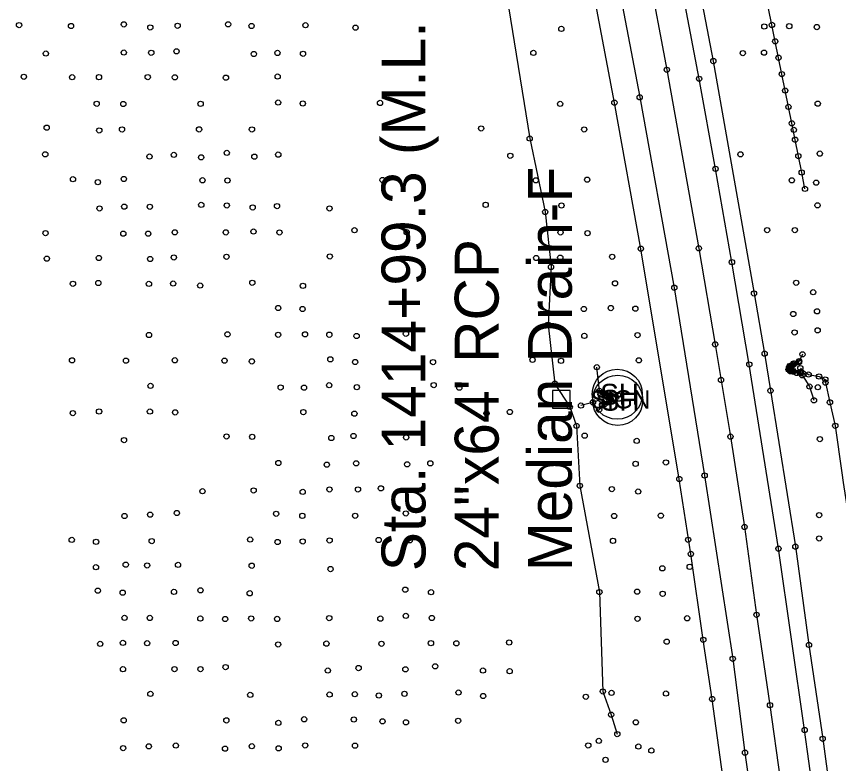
# Model space of a CAD drawing. Extents: x 20503438 to 20508873, y 7964251 to 7984667.
# Drawn here: x 20506321.9 to 20506636.4, y 7974142.9 to 7974428.8 of the extents above; entities that cross this region are included whole.
import ezdxf

# ---------------------------------------------------------------- set-up
doc = ezdxf.new("R2010")
doc.units = 0
for name, color, linetype in [('SurBreakLine', 7, 'Continuous'), ('SurConcreteSlab', 7, 'Continuous'), ('SurDrainageArrowDown', 7, 'Continuous'), ('SurDrainageArrowUp', 7, 'Continuous'), ('SurEdgeRoadPaved', 7, 'Continuous'), ('SurEdgeShoulderPaved', 7, 'Continuous'), ('SurNaturalCells', 7, 'Continuous'), ('SurPointsNonDTM', 7, 'Continuous'), ('SurRoadPoints', 7, 'Continuous'), ('SurSurveyPoints', 7, 'Continuous'), ('SurTxtDrainage', 7, 'Continuous')]:
    doc.layers.add(name, color=color, linetype=linetype)

msp = doc.modelspace()

# ---------------------------------------------------------------- linework, layer by layer
at = {"layer": 'SurBreakLine'}
for points in [[(20506496.44, 7974749.65), (20506513.28, 7974680.82), (20506521.4, 7974646.05), (20506529.3, 7974611.15), (20506530.58, 7974605.33), (20506531.23, 7974602.42), (20506534.44, 7974587.86), (20506543.23, 7974547.26), (20506549.96, 7974513.93), (20506556.42, 7974482.86), (20506563.46, 7974447), (20506570.72, 7974408.4), (20506582.94, 7974340.06), (20506589.19, 7974303.3), (20506595.05, 7974268.01), (20506600.44, 7974233.42), (20506605.04, 7974199.81), (20506610.16, 7974165.22), (20506614.11, 7974136.91)], [(20506622.58, 7974299.5), (20506621.36, 7974296.88), (20506619.19, 7974296.02), (20506617.84, 7974295.09), (20506617.44, 7974294.37), (20506617.3, 7974293.68), (20506617.98, 7974292.98), (20506620.4, 7974292.37), (20506621.98, 7974292.19), (20506622.55, 7974291.45), (20506625.26, 7974287.15), (20506626.99, 7974281.89)], [(20506544.81, 7974278.28), (20506546.06, 7974279.95), (20506548.33, 7974281.05), (20506549.46, 7974281.51), (20506552.46, 7974282.53), (20506552.02, 7974283.94), (20506549.26, 7974283.91), (20506545.43, 7974284.52), (20506544.91, 7974285.49), (20506543.93, 7974294.57)]]:
    msp.add_lwpolyline(points, dxfattribs=at)
at = {"layer": 'SurConcreteSlab'}
for points in [[(20506621.93, 7974292.81), (20506618.97, 7974293.19), (20506618.34, 7974293.51), (20506618.21, 7974294.14), (20506618.28, 7974294.84), (20506619.19, 7974295.49), (20506621.25, 7974296.4), (20506621.18, 7974296.72), (20506619.6, 7974296), (20506618.27, 7974295.21), (20506617.99, 7974294.47), (20506617.85, 7974293.91), (20506618.29, 7974293.26), (20506619.13, 7974292.81), (20506621.62, 7974292.49)], [(20506545.95, 7974280.37), (20506548.76, 7974281.72), (20506549.17, 7974282.28), (20506548.92, 7974283.14), (20506548.08, 7974283.61), (20506545.38, 7974284.07), (20506545.41, 7974284.39), (20506547.58, 7974283.97), (20506548.69, 7974283.59), (20506549.12, 7974283.1), (20506549.31, 7974282.29), (20506548.65, 7974281.39), (20506546.99, 7974280.45), (20506546.02, 7974280.06)]]:
    msp.add_lwpolyline(points, close=True, dxfattribs=at)
at = {"layer": 'SurDrainageArrowDown'}
for points in [[(20506623.56, 7974362.82), (20506622.3, 7974369.09), (20506621.03, 7974375.37), (20506619.77, 7974381.64), (20506618.51, 7974387.91), (20506617.24, 7974394.19), (20506615.98, 7974400.46), (20506614.71, 7974406.73), (20506613.45, 7974413.01), (20506612.19, 7974419.28), (20506610.92, 7974425.56), (20506609.66, 7974431.83)], [(20506545.45, 7974282.23), (20506542.47, 7974281.12), (20506537.88, 7974279.9)]]:
    msp.add_lwpolyline(points, dxfattribs=at)
at = {"layer": 'SurDrainageArrowUp'}
for points in [[(20506510.19, 7974432.48), (20506518.26, 7974382.08), (20506524.19, 7974353.98), (20506526.41, 7974332.93), (20506525.26, 7974310.82), (20506527.84, 7974288.26), (20506533.58, 7974279.38), (20506536.19, 7974272.1), (20506537.43, 7974249.2), (20506544.92, 7974208.5), (20506546.26, 7974170.48), (20506549.4, 7974161.58), (20506551.76, 7974154.15)], [(20506621.79, 7974294.22), (20506624.96, 7974291.77), (20506628.95, 7974291.01), (20506631.32, 7974289.89), (20506631.38, 7974288.67), (20506633.11, 7974281.11), (20506635.15, 7974272.15), (20506637.66, 7974254.12), (20506638.18, 7974250.44), (20506642.45, 7974222.54), (20506646.18, 7974196.79), (20506646.4, 7974195.46), (20506650.69, 7974167.8), (20506657.28, 7974117.15), (20506663.41, 7974066.36)]]:
    msp.add_lwpolyline(points, dxfattribs=at)
at = {"layer": 'SurEdgeRoadPaved'}
for points in [[(20506483.51, 7974751.12), (20506492.4, 7974715.32), (20506501, 7974680.2), (20506517.4, 7974609.46), (20506525.13, 7974573.3), (20506532.86, 7974538.45), (20506547.05, 7974468.05), (20506560.33, 7974397.87), (20506573.57, 7974325), (20506585.16, 7974253.12), (20506595.92, 7974182.98), (20506600.61, 7974147.04), (20506605.6, 7974111.5)], [(20506596.29, 7974107.44), (20506588.06, 7974167.58), (20506584.67, 7974190.25), (20506579.93, 7974223.1), (20506575.49, 7974251.78), (20506560.77, 7974339.91), (20506550.66, 7974395.81), (20506534.83, 7974479.46), (20506523.72, 7974534.35), (20506517.1, 7974564.53), (20506511.57, 7974590.47), (20506503.36, 7974626.26), (20506497.68, 7974651.01), (20506492.26, 7974674.18), (20506484.05, 7974708.49), (20506482.06, 7974716.57), (20506481.39, 7974719.26)], [(20506628.34, 7974119.83), (20506623.44, 7974155.73), (20506613.41, 7974225.13), (20506602.26, 7974295.62), (20506595.62, 7974334.77), (20506589.36, 7974370.49), (20506583.07, 7974404.95), (20506570.23, 7974472.96), (20506555.99, 7974542.36), (20506548.57, 7974577.73), (20506532.64, 7974648.96), (20506516.06, 7974719.27)]]:
    msp.add_lwpolyline(points, dxfattribs=at)
at = {"layer": 'SurEdgeShoulderPaved'}
msp.add_lwpolyline([(20506517.02, 7974741.08), (20506525.96, 7974704.19), (20506534.77, 7974667.21), (20506543.36, 7974630.1), (20506550.98, 7974596.41), (20506559.68, 7974556.88), (20506570.93, 7974500.91), (20506581.3, 7974449.02), (20506588.5, 7974411.74), (20506604.06, 7974322.81), (20506608.12, 7974299.76), (20506610.34, 7974285.59), (20506619.88, 7974225.89), (20506625.09, 7974188.3), (20506630.34, 7974152.37), (20506635.51, 7974114.13)], dxfattribs=at)
at = {"layer": 'SurNaturalCells'}
for centre in [(20506551.75, 7974284.22), (20506551.92, 7974281.91)]:
    msp.add_circle(centre, 9.59, dxfattribs=at)
at = {"layer": 'SurPointsNonDTM'}
msp.add_circle((20506591.45, 7974289.67), 1, dxfattribs=at)
at = {"layer": 'SurRoadPoints'}
msp.add_lwpolyline([(20506530.37, 7974278.83), (20506530.37, 7974278.83), (20506533.8, 7974278.83), (20506533.8, 7974285.69), (20506526.94, 7974285.69), (20506526.94, 7974278.83), (20506530.37, 7974278.83)], dxfattribs=at)
at = {"layer": 'SurSurveyPoints'}
for centre in [(20506322.92, 7974425.51), (20506342.81, 7974425.14), (20506363.03, 7974425.77), (20506373.12, 7974424.59), (20506383.58, 7974425.25), (20506402.9, 7974425.8), (20506411.86, 7974425.17), (20506432.47, 7974425.44), (20506608, 7974424.97), (20506610.92, 7974425.56), (20506617.55, 7974425.09), (20506628.1, 7974424.75), (20506451.65, 7974424.5), (20506530.36, 7974424.04), (20506612.19, 7974419.28), (20506383.17, 7974415.48), (20506333.19, 7974414.61), (20506362.97, 7974414.99), (20506373.5, 7974414.91), (20506412.73, 7974414.44), (20506421.75, 7974414.85), (20506431.55, 7974414.53), (20506519.66, 7974414.86), (20506599.76, 7974414.79), (20506607.9, 7974414.97), (20506613.45, 7974413.01), (20506588.5, 7974411.74), (20506324.75, 7974405.73), (20506421.83, 7974405.8), (20506570.72, 7974408.4), (20506614.71, 7974406.73), (20506343.23, 7974405.56), (20506353.5, 7974405.57), (20506372.14, 7974405.59), (20506382.54, 7974405.51), (20506402.06, 7974405.37), (20506583.07, 7974404.95), (20506615.98, 7974400.46), (20506560.33, 7974397.87), (20506352.62, 7974395.4), (20506362.8, 7974395.3), (20506392.37, 7974395.37), (20506422.01, 7974395.85), (20506431.45, 7974395.49), (20506461.01, 7974395.71), (20506529.88, 7974395.35), (20506550.66, 7974395.81), (20506617.24, 7974394.19), (20506628.44, 7974395.45), (20506618.51, 7974387.91), (20506333.5, 7974386.23), (20506353.6, 7974385.17), (20506362.3, 7974385.56), (20506391.78, 7974385.58), (20506412, 7974385.55), (20506499.67, 7974385.96), (20506539.11, 7974385.56), (20506619.33, 7974385.4), (20506518.26, 7974382.08), (20506619.77, 7974381.64), (20506332.95, 7974376.04), (20506372.82, 7974375.18), (20506382.16, 7974375.82), (20506392.55, 7974374.88), (20506402.39, 7974376.58), (20506412.94, 7974375.13), (20506422.08, 7974375.94), (20506510.84, 7974375.48), (20506598.87, 7974376.02), (20506621.03, 7974375.37), (20506629.23, 7974376.32), (20506589.36, 7974370.49), (20506622.3, 7974369.09), (20506343.54, 7974366.5), (20506353.08, 7974365.39), (20506363, 7974366.61), (20506393.06, 7974366.11), (20506402.63, 7974366.03), (20506461.97, 7974366.21), (20506520.59, 7974366.1), (20506540.26, 7974366.33), (20506618.5, 7974366.1), (20506627.87, 7974365.21), (20506623.56, 7974362.82), (20506363.17, 7974356.02), (20506372.95, 7974355.97), (20506392.62, 7974356.68), (20506402.39, 7974356.47), (20506412.29, 7974355.71), (20506421.61, 7974356.23), (20506501.41, 7974356.71), (20506530.41, 7974356.46), (20506628.38, 7974356.52), (20506353.71, 7974355.32), (20506441.67, 7974355.33), (20506524.19, 7974353.98), (20506382.49, 7974346.18), (20506402, 7974346.16), (20506412.6, 7974346.49), (20506422.54, 7974346.14), (20506451.24, 7974346.99), (20506471.19, 7974346.22), (20506530.06, 7974346.14), (20506609.07, 7974347.03), (20506619.71, 7974347.03), (20506333.06, 7974345.89), (20506362.8, 7974345.69), (20506372.34, 7974345.67), (20506540.38, 7974345.87), (20506560.77, 7974339.91), (20506582.94, 7974340.06), (20506382.13, 7974336.59), (20506402.24, 7974336.83), (20506441.79, 7974336.97), (20506529.95, 7974336.51), (20506549.83, 7974336.82), (20506333.57, 7974336.12), (20506353.47, 7974336.38), (20506373.04, 7974336), (20506520.76, 7974336.38), (20506595.62, 7974334.77), (20506526.41, 7974332.93), (20506343.53, 7974326.5), (20506353.25, 7974326.79), (20506372.6, 7974326.45), (20506381.85, 7974326.58), (20506392.22, 7974325.83), (20506412.14, 7974326.89), (20506431.51, 7974325.71), (20506550.9, 7974326.66), (20506573.57, 7974325), (20506620.21, 7974326.87), (20506604.06, 7974322.81), (20506626.68, 7974323.27), (20506422.07, 7974317.21), (20506431.36, 7974316.83), (20506538.98, 7974316.85), (20506549.26, 7974317.2), (20506558.68, 7974316.96), (20506619.08, 7974314.92), (20506628.17, 7974315.96), (20506525.26, 7974310.82), (20506628.4, 7974308.67), (20506372.63, 7974306.91), (20506402.64, 7974307.15), (20506422.03, 7974306.98), (20506432.31, 7974307.14), (20506441.61, 7974307), (20506452.04, 7974306.51), (20506470.91, 7974307.36), (20506539.16, 7974306.54), (20506559.51, 7974306.86), (20506619.59, 7974307.87), (20506589.19, 7974303.3), (20506608.12, 7974299.76), (20506622.58, 7974299.5), (20506343.19, 7974297.19), (20506363.82, 7974297.07), (20506382.5, 7974297.22), (20506401.53, 7974297.09), (20506411.98, 7974296.79), (20506442, 7974297.57), (20506451.47, 7974296.55), (20506481.28, 7974296.53), (20506519.35, 7974297.39), (20506530.25, 7974297.01), (20506560.03, 7974297.18), (20506602.26, 7974295.62), (20506619.19, 7974296.02), (20506619.6, 7974296), (20506621.18, 7974296.72), (20506621.25, 7974296.4), (20506621.36, 7974296.88), (20506543.93, 7974294.57), (20506617.3, 7974293.68), (20506617.44, 7974294.37), (20506617.84, 7974295.09), (20506617.85, 7974293.91), (20506617.98, 7974292.98), (20506617.99, 7974294.47), (20506618.21, 7974294.14), (20506618.27, 7974295.21), (20506618.28, 7974294.84), (20506618.29, 7974293.26), (20506618.34, 7974293.51), (20506618.97, 7974293.19), (20506619.13, 7974292.81), (20506619.19, 7974295.49), (20506621.62, 7974292.49), (20506621.79, 7974294.22), (20506621.93, 7974292.81), (20506620.4, 7974292.37), (20506621.98, 7974292.19), (20506622.55, 7974291.45), (20506624.96, 7974291.77), (20506628.95, 7974291.01), (20506631.32, 7974289.89), (20506373.22, 7974287.42), (20506422.98, 7974286.82), (20506431.93, 7974286.74), (20506441.58, 7974287.66), (20506452.12, 7974286.93), (20506481.53, 7974287.7), (20506491.34, 7974286.73), (20506527.84, 7974288.26), (20506625.26, 7974287.15), (20506628.48, 7974286.9), (20506631.38, 7974288.67), (20506544.91, 7974285.49), (20506545.38, 7974284.07), (20506545.41, 7974284.39), (20506545.43, 7974284.52), (20506547.58, 7974283.97), (20506548.08, 7974283.61), (20506548.69, 7974283.59), (20506548.92, 7974283.14), (20506549.12, 7974283.1), (20506549.26, 7974283.91), (20506552.02, 7974283.94), (20506610.34, 7974285.59), (20506537.88, 7974279.9), (20506542.47, 7974281.12), (20506545.45, 7974282.23), (20506545.95, 7974280.37), (20506546.02, 7974280.06), (20506546.06, 7974279.95), (20506546.99, 7974280.45), (20506548.33, 7974281.05), (20506548.65, 7974281.39), (20506548.76, 7974281.72), (20506549.17, 7974282.28), (20506549.31, 7974282.29), (20506549.46, 7974281.51), (20506552.46, 7974282.53), (20506626.99, 7974281.89), (20506633.11, 7974281.11), (20506343.47, 7974277.01), (20506353.53, 7974277.61), (20506372.99, 7974277.59), (20506382.63, 7974277.27), (20506431.67, 7974277.37), (20506451.2, 7974276.8), (20506501.76, 7974276.91), (20506510.68, 7974277.44), (20506533.58, 7974279.38), (20506544.81, 7974278.28), (20506536.19, 7974272.1), (20506635.15, 7974272.15), (20506402.28, 7974268.07), (20506412.12, 7974267.92), (20506442.38, 7974267.49), (20506450.86, 7974268.25), (20506471, 7974267.67), (20506529.28, 7974267.5), (20506539.28, 7974268.37), (20506595.05, 7974268.01), (20506363.08, 7974266.65), (20506559.19, 7974266.38), (20506629.26, 7974267.04), (20506422.11, 7974257.89), (20506570.37, 7974258.11), (20506440.63, 7974257.26), (20506451.9, 7974257.78), (20506471.35, 7974257.4), (20506480.24, 7974257.76), (20506558.77, 7974257.59), (20506575.49, 7974251.78), (20506585.16, 7974253.12), (20506537.43, 7974249.2), (20506393.07, 7974247.1), (20506412.65, 7974247.4), (20506431.42, 7974246.85), (20506441.65, 7974247.79), (20506452.57, 7974247.79), (20506461.35, 7974248.2), (20506549.67, 7974247.91), (20506559.76, 7974246.98), (20506363.26, 7974237.61), (20506373.05, 7974238.15), (20506383.3, 7974238.76), (20506421.25, 7974238.48), (20506431.28, 7974237.68), (20506451.49, 7974237.69), (20506470.85, 7974238.61), (20506550.56, 7974237.63), (20506568.4, 7974237.75), (20506628.96, 7974237.96), (20506600.44, 7974233.42), (20506343.07, 7974228.48), (20506352.38, 7974227.73), (20506373.66, 7974228), (20506411.31, 7974228.6), (20506421.82, 7974227.65), (20506431.42, 7974227.88), (20506441.71, 7974228.27), (20506460.48, 7974228.44), (20506472.35, 7974228.29), (20506550.12, 7974228.12), (20506578.86, 7974228.53), (20506628.96, 7974229.02), (20506613.41, 7974225.13), (20506619.88, 7974225.89), (20506579.93, 7974223.1), (20506352.34, 7974218.03), (20506363.73, 7974219), (20506371.91, 7974218.7), (20506383.73, 7974218.92), (20506411.92, 7974218.59), (20506442.08, 7974217.31), (20506568.99, 7974217.61), (20506579.45, 7974218.16), (20506353.06, 7974209.04), (20506362.56, 7974208.27), (20506382.19, 7974208.57), (20506392.31, 7974209.19), (20506411.15, 7974208.05), (20506470.66, 7974209.41), (20506480.51, 7974208.44), (20506544.92, 7974208.5), (20506559.37, 7974208.65), (20506569.12, 7974207.84), (20506363.27, 7974198.62), (20506372.92, 7974198.61), (20506392.27, 7974198.37), (20506401.73, 7974198.18), (20506411.72, 7974198.41), (20506421.65, 7974198.22), (20506441.59, 7974198.53), (20506461.14, 7974198.35), (20506470.88, 7974199.4), (20506480.82, 7974198.59), (20506559.51, 7974198.29), (20506578.46, 7974198.48), (20506605.04, 7974199.81), (20506362.66, 7974189.07), (20506371.9, 7974188.92), (20506382.8, 7974189), (20506440.49, 7974188.78), (20506461.56, 7974188.73), (20506480.48, 7974188.95), (20506490.21, 7974188.89), (20506510.4, 7974189.21), (20506570.66, 7974189.52), (20506584.67, 7974190.25), (20506353.97, 7974188.66), (20506422.02, 7974188.45), (20506625.09, 7974188.3), (20506595.92, 7974182.98), (20506401.93, 7974179.79), (20506452.81, 7974179.42), (20506482.13, 7974180.09), (20506362.68, 7974178.99), (20506382.38, 7974179.02), (20506392.32, 7974179.02), (20506441.06, 7974178.46), (20506470.71, 7974178.94), (20506500.38, 7974178.47), (20506510.59, 7974178.2), (20506491.05, 7974170.06), (20506546.26, 7974170.48), (20506549.57, 7974169.92), (20506373.16, 7974169.54), (20506411.37, 7974169.16), (20506441.71, 7974169.27), (20506451.35, 7974169.41), (20506460.56, 7974168.92), (20506470.35, 7974169.56), (20506500.43, 7974168.72), (20506539.7, 7974168.43), (20506570.38, 7974169.66), (20506588.06, 7974167.58), (20506610.16, 7974165.22), (20506549.4, 7974161.58), (20506362.95, 7974159.41), (20506402.22, 7974159.39), (20506422.12, 7974158.44), (20506431.97, 7974159.82), (20506451, 7974159.73), (20506461.97, 7974159.02), (20506470.92, 7974158.65), (20506490.88, 7974159.26), (20506558.85, 7974158.67), (20506551.76, 7974154.15), (20506623.44, 7974155.73), (20506544.68, 7974151.54), (20506630.34, 7974152.37), (20506362.74, 7974148.77), (20506372.55, 7974149.45), (20506382.89, 7974149.77), (20506401.72, 7974148.59), (20506411.95, 7974149.5), (20506422.22, 7974148.68), (20506432.4, 7974149.79), (20506451.43, 7974149.72), (20506540.66, 7974149.8), (20506559.83, 7974149.39), (20506564.8, 7974147.84), (20506600.61, 7974147.04), (20506547.26, 7974144.3)]:
    msp.add_circle(centre, 1, dxfattribs=at)

# ---------------------------------------------------------------- texts
at = {"layer": 'SurNaturalCells'}
for p in [(20506545.23, 7974280.22), (20506545.4, 7974277.91)]:
    msp.add_text('SH', height=7.995, rotation=360, dxfattribs=at).set_placement(p)
at = {"layer": 'SurRoadPoints'}
msp.add_text('SIGN', height=6.995, rotation=360, dxfattribs=at).set_placement((20506541.58, 7974278.76))
at = {"layer": 'SurTxtDrainage'}
for s, p in [('Sta. 1414+99.3 (M.L.', (20506478.38, 7974216.49)), ('Median Drain-F', (20506534.38, 7974216.49)), ('24"x64\' RCP', (20506506.38, 7974216.49))]:
    msp.add_text(s, height=16.8, rotation=90, dxfattribs=at).set_placement(p)

doc.saveas('drawing.dxf')
